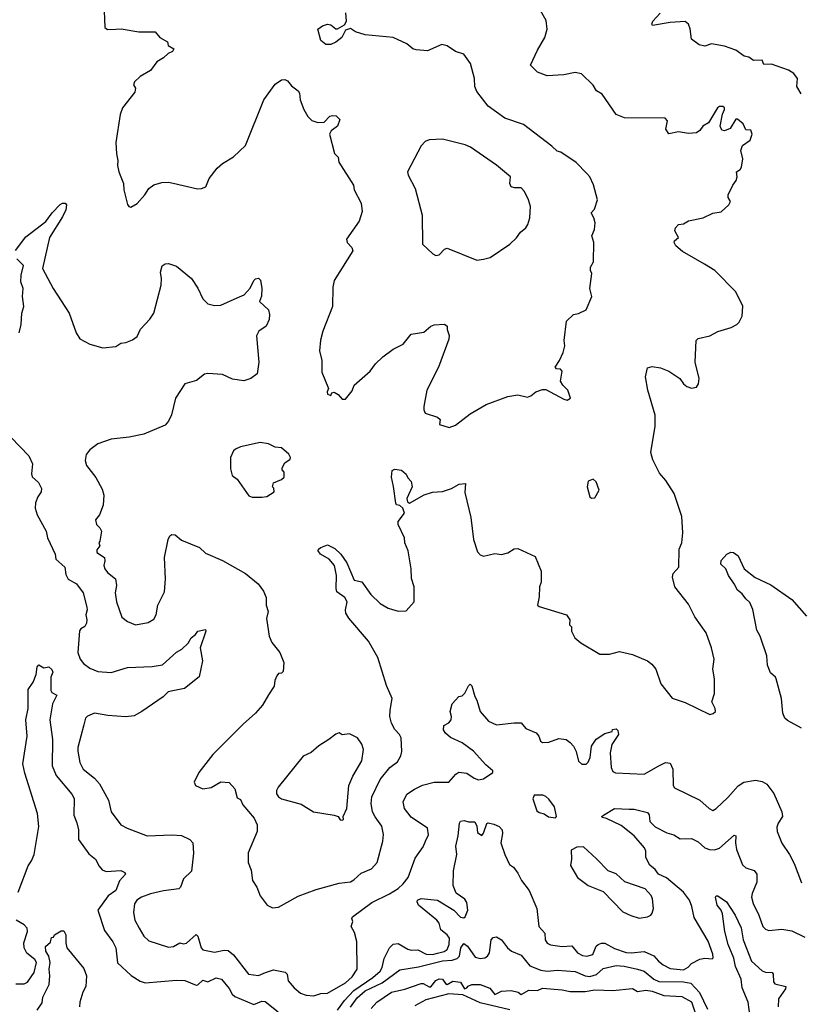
# Model space of a CAD drawing. Extents: x 1771496 to 1971148, y 471553 to 643630.
# Tile 390 of 656: x 1882708 to 1887467, y 552531 to 558533. Entities that reach past the tile are written whole.
import ezdxf

# ---------------------------------------------------------------- set-up
doc = ezdxf.new("R2010")
doc.units = 0

msp = doc.modelspace()

# ---------------------------------------------------------------- linework, layer by layer
at = {"layer": '0CON10XD'}
for points in [[(1882911.4, 556895), (1883010, 556745), (1883052.5, 556625), (1883075, 556586.7), (1883135, 556554.2), (1883215, 556533.8), (1883295, 556540), (1883325, 556562), (1883355, 556566.2), (1883395, 556582.2), (1883425, 556602.5), (1883444.4, 556645.6), (1883502.3, 556707.7), (1883526.9, 556745), (1883570.8, 556915), (1883572.9, 556955), (1883565.6, 556995), (1883576.7, 557033.3), (1883594.7, 557045.3), (1883615, 557047.7), (1883665, 557030.8), (1883755.9, 556955.9), (1883795, 556897.5), (1883825, 556832.5), (1883855, 556800), (1883895, 556790), (1883935, 556793.8), (1884035, 556836.7), (1884076.7, 556855), (1884113.2, 556896.8), (1884135, 556943.3), (1884145, 556953.3), (1884165, 556957.5), (1884176.7, 556945), (1884183.8, 556895), (1884183, 556847), (1884170, 556815), (1884226, 556765), (1884232, 556735), (1884228.8, 556705), (1884210, 556665), (1884166.1, 556633.9), (1884151.5, 556605), (1884165.3, 556445), (1884155, 556373.8), (1884117.5, 556345), (1884075, 556331.2), (1884005, 556342.5), (1883945, 556370.9), (1883855, 556377.1), (1883835, 556372.5), (1883785.6, 556334.4), (1883715.8, 556314.2), (1883657.1, 556225), (1883632.7, 556125), (1883615, 556085.8), (1883595, 556061.1), (1883465, 556007.5), (1883375, 555988.9), (1883265, 555976.9), (1883185, 555947.1), (1883135, 555911.2), (1883113.6, 555883.6), (1883106.7, 555845), (1883116.1, 555816.1), (1883172.7, 555742.7), (1883211.7, 555671.7), (1883220.8, 555635), (1883217, 555573), (1883193.8, 555515), (1883170, 555485), (1883176.4, 555456.4), (1883196.7, 555435), (1883206, 555415), (1883196.4, 555353.6), (1883190, 555345), (1883196.7, 555325), (1883178.3, 555301.7), (1883178, 555285), (1883224.3, 555255), (1883227.9, 555235), (1883221.1, 555205), (1883226.7, 555185), (1883243, 555163), (1883291.5, 555125), (1883298.1, 555085), (1883289.7, 555039.7), (1883299.2, 554985), (1883331.7, 554891.7), (1883365, 554863.8), (1883415, 554843.8), (1883491.7, 554858.3), (1883525, 554878.8), (1883540.8, 554905), (1883550, 554965), (1883590, 555045), (1883597.5, 555125), (1883590, 555255), (1883613.3, 555365), (1883623.7, 555386.3), (1883635, 555394.2), (1883655, 555392.5), (1883695, 555360), (1883805, 555315.5), (1883840.7, 555280.7), (1883945, 555236.2), (1884085, 555156.7), (1884162.5, 555095), (1884195, 555050), (1884210.3, 555010.3), (1884210.6, 554965), (1884222.7, 554925), (1884213.4, 554883.4), (1884229.2, 554775), (1884245, 554736.7), (1884293.8, 554675), (1884318.8, 554615), (1884315, 554560), (1884305, 554550), (1884285, 554547.5), (1884275, 554532.5), (1884263.8, 554505), (1884259.5, 554470.5), (1884225, 554416.7), (1884187.5, 554355), (1884146.7, 554305), (1884070.3, 554239.7), (1883885, 554053.3), (1883800, 553945), (1883772.5, 553885), (1883780, 553865), (1883825, 553843.8), (1883875, 553852.9), (1883935, 553888), (1883985, 553884), (1884020, 553845), (1884035, 553790), (1884055, 553780), (1884067.8, 553747.8), (1884137.8, 553665), (1884155.6, 553625), (1884155.6, 553585), (1884101.1, 553455), (1884101.9, 553395), (1884118.7, 553348.7), (1884127.5, 553285), (1884153.8, 553245), (1884175, 553192.5), (1884217.5, 553135), (1884249.3, 553119.3), (1884285, 553122.5), (1884405, 553190), (1884515, 553231.2), (1884655, 553270), (1884725, 553278), (1884745, 553289.2), (1884789.1, 553330.9), (1884852.2, 553357.8), (1884888, 553395), (1884922.1, 553525), (1884926.2, 553566.2), (1884916, 553616), (1884875, 553672.9), (1884859.6, 553705), (1884850.8, 553755), (1884854.6, 553795), (1884905, 553900.6), (1884965.3, 553974.7), (1885011.4, 554008.6), (1885031.9, 554045), (1885037.4, 554072.6), (1885033.3, 554155), (1885024.2, 554175), (1884995, 554206), (1884974.5, 554245), (1884965.5, 554285), (1884967.1, 554325), (1884980, 554395), (1884945.3, 554475.3), (1884891.1, 554645), (1884833.9, 554743.9), (1884714.5, 554885), (1884695.6, 554915), (1884693.8, 554935), (1884705.5, 554985.5), (1884690.6, 555010.6), (1884642, 555045), (1884637.1, 555065), (1884640, 555145), (1884628, 555205), (1884595, 555243.8), (1884542.5, 555275), (1884527.5, 555295), (1884530, 555305), (1884544, 555316), (1884585, 555331.2), (1884630.3, 555310.3), (1884665.5, 555275.5), (1884703.2, 555223.2), (1884747, 555117), (1884795, 555106.7), (1884849.5, 555029.5), (1884905, 554973.8), (1884955, 554946.2), (1885015, 554928), (1885065, 554930), (1885112.5, 554985), (1885114, 555075), (1885097, 555127), (1885095.5, 555185), (1885077.1, 555295), (1885055.6, 555345), (1885053.3, 555375), (1885015.7, 555455), (1885015.7, 555475), (1885054, 555525), (1885044, 555555), (1885025, 555571.2), (1885006.4, 555576.4), (1885002, 555585), (1884988.1, 555688.1), (1884974, 555745), (1884980, 555785), (1884995, 555792.5), (1885035, 555786.7), (1885065, 555762.5), (1885075, 555740), (1885095, 555717.5), (1885100, 555685), (1885067.5, 555615), (1885073.1, 555593.1), (1885085, 555586.2), (1885175, 555636.7), (1885225, 555653.3), (1885285, 555657.5), (1885340, 555675), (1885388.3, 555701.7), (1885426.7, 555706.7), (1885421.7, 555651.7), (1885458.6, 555498.6), (1885475.8, 555365), (1885498.3, 555288.3), (1885515, 555270), (1885535, 555263.8), (1885605, 555280), (1885646.1, 555273.9), (1885685, 555283.8), (1885722.4, 555307.6), (1885745, 555310), (1885850.3, 555260.3), (1885887.9, 555172.1), (1885887.1, 555105), (1885877.5, 555075), (1885875.5, 555015), (1885864.2, 554964.2), (1885875.9, 554955.9), (1886042.5, 554905), (1886062.5, 554875), (1886060, 554845), (1886071.7, 554831.7), (1886073.3, 554805), (1886092.5, 554765), (1886130, 554735), (1886245, 554665.6), (1886304.5, 554665.5), (1886365, 554681.9), (1886445, 554662.9), (1886535, 554624), (1886561.2, 554605), (1886585.8, 554575), (1886617.1, 554485), (1886686.4, 554396.4), (1886765, 554370), (1886915, 554297.5), (1886937, 554303), (1886950, 554315), (1886947.5, 554335), (1886927.5, 554375), (1886943.3, 554425), (1886943.3, 554515), (1886934, 554575), (1886942.5, 554635), (1886926.7, 554705), (1886893.3, 554795), (1886825, 554893.3), (1886785, 554970), (1886702, 555075), (1886688, 555135), (1886693, 555157), (1886726.5, 555195), (1886729.2, 555305), (1886745.5, 555345), (1886750.8, 555405), (1886746, 555505), (1886697.5, 555645), (1886647.5, 555725), (1886609.4, 555769.4), (1886569.3, 555849.3), (1886555.6, 555895), (1886582.5, 556055), (1886583.2, 556123.2), (1886537.1, 556275), (1886523.9, 556356.1), (1886535, 556410), (1886565, 556418.8), (1886615, 556410), (1886665, 556390), (1886732.5, 556345), (1886755, 556312.5), (1886775, 556297.5), (1886805, 556286.7), (1886835, 556292.5), (1886846.4, 556313.6), (1886850, 556345), (1886826.7, 556445), (1886832, 556578), (1886845, 556590), (1886915, 556606.7), (1886965, 556633.3), (1887045, 556657.5), (1887080, 556675), (1887095, 556690), (1887112.5, 556725), (1887116.4, 556786.4), (1887073.6, 556873.6), (1886946.7, 557005), (1886883.1, 557043.1), (1886749.7, 557119.7), (1886709.4, 557155), (1886698.8, 557175), (1886701.2, 557185), (1886723.8, 557205), (1886702.5, 557245), (1886705.8, 557265), (1886725, 557284.3), (1886755, 557289.5), (1886785, 557306.9), (1886875, 557326.2), (1886935, 557354), (1886985, 557362.5), (1887032.5, 557405), (1887042.5, 557425), (1887028.3, 557448.3), (1887027.5, 557465), (1887056.2, 557525), (1887077.4, 557552.6), (1887081.5, 557575), (1887077.5, 557605), (1887099.8, 557620.2), (1887108.1, 557635), (1887116.9, 557685), (1887104.2, 557735), (1887115, 557765.8), (1887161.1, 557798.9), (1887173.6, 557835), (1887165, 557860), (1887135, 557862.5), (1887118.2, 557898.2), (1887085, 557926.7), (1887075, 557926), (1887040.3, 557869.7), (1887005, 557856), (1886990, 557860), (1886978.8, 557885), (1886993, 557957), (1887005.6, 557985), (1887005, 557996.7), (1886995, 558003.3), (1886975, 558003.3), (1886963.3, 557995), (1886906.7, 557905), (1886872.5, 557885), (1886855, 557857.5), (1886835, 557843.3), (1886785, 557838.8), (1886725, 557848.8), (1886665, 557836.7), (1886647.5, 557865), (1886657.5, 557917.5), (1886642.9, 557932.9), (1886395.8, 557935.8), (1886344.2, 557954.2), (1886259.5, 558079.5), (1886225, 558100), (1886205, 558133.3), (1886133.9, 558203.9), (1886095, 558210.8), (1886025, 558196.9), (1885925, 558191.4), (1885864.2, 558214.2), (1885823.3, 558255), (1885865, 558346.7), (1885910.8, 558425), (1885924, 558475), (1885918.8, 558528.8), (1885875, 558603.3)], [(1883221.2, 558635), (1883226.2, 558486.2), (1883243.9, 558473.9), (1883295, 558476), (1883327.3, 558477.3), (1883435, 558459.2), (1883535, 558460), (1883562.5, 558425), (1883608.8, 558398.8), (1883612.5, 558375), (1883648.8, 558355), (1883640.3, 558339.7), (1883612.9, 558327.1), (1883585, 558301.2), (1883543.6, 558276.4), (1883505, 558223.3), (1883443.2, 558186.8), (1883408, 558155), (1883402, 558135), (1883414, 558115), (1883409.1, 558090.9), (1883334.2, 557995), (1883320, 557955), (1883293.8, 557785), (1883297.5, 557715), (1883307.1, 557675), (1883304.2, 557645), (1883311.9, 557605), (1883340, 557535), (1883343.8, 557495), (1883365, 557407.5), (1883374.3, 557394.3), (1883385, 557391.2), (1883425, 557412.5), (1883472, 557465), (1883495.6, 557504.4), (1883525, 557525.6), (1883575, 557540.6), (1883615, 557542.5), (1883643.8, 557536.2), (1883792.3, 557502.3), (1883816.1, 557503.9), (1883842.5, 557515), (1883863.8, 557565), (1883913, 557627), (1883945, 557656), (1884012.4, 557697.6), (1884085, 557766.2), (1884196.7, 558045), (1884265, 558140), (1884305, 558166.7), (1884325, 558167.8), (1884340.7, 558160.7), (1884365, 558130.8), (1884405, 558100), (1884413.8, 558085), (1884418.8, 558045), (1884440, 557985), (1884465, 557942.5), (1884489.3, 557919.3), (1884525, 557906.7), (1884565, 557907.5), (1884600, 557945), (1884615, 557950), (1884637, 557947), (1884660, 557925), (1884646.1, 557883.9), (1884607.5, 557855), (1884596.7, 557835), (1884628.3, 557718.3), (1884649.2, 557695), (1884654, 557665), (1884744, 557525), (1884747.1, 557495), (1884790.8, 557415), (1884795.8, 557364.2), (1884778, 557305), (1884700, 557195), (1884703.8, 557175), (1884734.1, 557144.1), (1884738.8, 557125), (1884626, 556944), (1884617.7, 556902.3), (1884614.3, 556785), (1884556, 556635), (1884541.2, 556578.8), (1884536.2, 556515), (1884551.2, 556455), (1884550, 556385), (1884590, 556285), (1884582.5, 556265), (1884585, 556250), (1884605, 556242.5), (1884611.7, 556258.3), (1884625, 556262.5), (1884649.3, 556249.3), (1884675, 556220), (1884695, 556220), (1884735, 556270), (1884747.5, 556305), (1884845, 556390), (1884878, 556435), (1884921.3, 556478.7), (1884985.6, 556524.4), (1885045.6, 556554.4), (1885095, 556616), (1885171.9, 556628.1), (1885215, 556664.2), (1885235, 556672.5), (1885297.7, 556677.7), (1885313.8, 556665), (1885313.9, 556643.9), (1885327.3, 556607.3), (1885324.2, 556585), (1885262, 556415), (1885191.2, 556275), (1885171.2, 556175), (1885171.2, 556155), (1885180, 556135), (1885255, 556110), (1885272.5, 556095), (1885267.5, 556065), (1885327, 556047), (1885365, 556062), (1885455, 556130), (1885552, 556188), (1885684.4, 556235.6), (1885745, 556246.9), (1885805, 556232), (1885825, 556240), (1885855, 556264.2), (1885895, 556278.8), (1885915, 556278.8), (1886025, 556220), (1886045, 556213.8), (1886066.7, 556225), (1886050, 556275), (1886020, 556305), (1886005, 556330), (1886015, 556390), (1886005, 556402.5), (1885980, 556405), (1885973.8, 556415), (1886000, 556455), (1886022.5, 556505), (1886032.5, 556545), (1886027.5, 556577.5), (1886042.5, 556695), (1886083.9, 556736.1), (1886115, 556742.5), (1886162.5, 556765), (1886196, 556845), (1886184, 556895), (1886196.2, 556985), (1886187.5, 557005), (1886187.5, 557025), (1886207, 557057), (1886208.8, 557175), (1886196.2, 557215), (1886212.5, 557255), (1886215.8, 557295), (1886208.6, 557325), (1886192, 557355), (1886211.7, 557378.3), (1886231.2, 557435), (1886205.9, 557525.9), (1886184.2, 557574.2), (1886166.2, 557595), (1886101.7, 557661.7), (1886007.5, 557725), (1885985, 557731.2), (1885953, 557763), (1885780, 557895), (1885665, 557932), (1885563.8, 558005), (1885494.3, 558095), (1885482.9, 558125), (1885480.8, 558175), (1885457, 558267), (1885415, 558323.3), (1885365, 558340), (1885315, 558374), (1885281.7, 558381.7), (1885195, 558342.9), (1885125, 558349.2), (1885105, 558356.2), (1885067.5, 558385), (1884985, 558424), (1884815, 558441.2), (1884755, 558460), (1884725, 558479.2), (1884695, 558470), (1884679.3, 558440.7), (1884672.5, 558425), (1884635, 558396.2), (1884605, 558382), (1884575, 558382), (1884545, 558406.7), (1884526.7, 558475), (1884554.4, 558495.6), (1884585, 558505.8), (1884605, 558501.2), (1884635, 558477.5), (1884645, 558476.7), (1884687.5, 558502.5), (1884700.8, 558525), (1884696.2, 558575)], [(1887471.7, 558081.7), (1887446.7, 558125), (1887450, 558175), (1887427.5, 558205), (1887395, 558226.2), (1887292.2, 558262.2), (1887245, 558260.8), (1887235, 558286), (1887182.5, 558285), (1887154.4, 558304.4), (1887125, 558310.5), (1887075, 558347.1), (1887005, 558371.4), (1886925, 558386), (1886885, 558371.2), (1886850.5, 558380.5), (1886803.3, 558415), (1886796.6, 558476.6), (1886785.5, 558505.5), (1886765, 558522.5), (1886675, 558515.5), (1886566.7, 558496.7), (1886561.2, 558505), (1886569.2, 558525), (1886612.5, 558572.5)], [(1885495, 557066.7), (1885535, 557074), (1885575.9, 557084.1), (1885696.2, 557165), (1885737, 557203), (1885761.7, 557238.3), (1885793.3, 557265), (1885806, 557285), (1885818, 557325), (1885822, 557395), (1885810.8, 557435), (1885785, 557486.2), (1885765, 557508.1), (1885725, 557507.1), (1885704.5, 557514.5), (1885696.5, 557535), (1885700, 557575), (1885616, 557646), (1885457.5, 557755), (1885425, 557771.2), (1885285, 557804.2), (1885205, 557800.8), (1885179.5, 557790.5), (1885156.2, 557765), (1885073.3, 557605), (1885076.7, 557585), (1885118.6, 557505), (1885162.2, 557342.2), (1885164, 557164), (1885227.5, 557105), (1885245, 557096.2), (1885265, 557098.8), (1885297.5, 557135), (1885315, 557140), (1885495, 557066.7)], [(1882683.2, 557126.8), (1882745, 557210), (1882866.9, 557303.1), (1882905.5, 557355), (1882955, 557406.4), (1882970, 557415), (1882986, 557415), (1882994.3, 557405), (1882988.6, 557375), (1882969.5, 557330.5), (1882889.2, 557205), (1882846.2, 557016.2), (1882911.4, 556895)], [(1882705.6, 556625), (1882716.7, 556675), (1882721.9, 556745), (1882733.1, 556785), (1882725.6, 556845), (1882728.6, 556895), (1882714.4, 556935.6), (1882716.7, 556975), (1882731.9, 557035), (1882691.2, 557075)], [(1882656.3, 555986.3), (1882763.6, 555875), (1882785.6, 555825), (1882780, 555765), (1882785, 555746.7), (1882822.2, 555712.2), (1882841.4, 555675), (1882839.2, 555655), (1882818.1, 555625), (1882805, 555587.5), (1882803.2, 555555), (1882814.1, 555514.1), (1882869.1, 555415), (1882876.9, 555375), (1882923.5, 555275), (1882927.5, 555245), (1882984.3, 555195), (1882990.3, 555150.3), (1883003.3, 555123.3), (1883053.9, 555093.9), (1883095, 555040), (1883117.3, 554952.7), (1883120, 554935), (1883111.4, 554905), (1883118.1, 554875), (1883115.7, 554855), (1883106.2, 554835), (1883080.9, 554819.1), (1883073.1, 554806.9), (1883061.9, 554675), (1883077.1, 554635), (1883097.9, 554607.9), (1883135, 554580.6), (1883185, 554559.5), (1883265, 554553.3), (1883365, 554583.5), (1883515, 554591.1), (1883578.6, 554601.4), (1883665, 554678), (1883696.7, 554695), (1883735, 554732), (1883754, 554765), (1883780, 554785), (1883793.8, 554805), (1883840, 554815), (1883842.5, 554805), (1883808.6, 554705), (1883823.1, 554625), (1883803.3, 554526.7), (1883713.4, 554456.6), (1883642, 554442), (1883613.8, 554435), (1883583.6, 554406.4), (1883453.6, 554316.4), (1883405, 554289.6), (1883355, 554283.4), (1883245, 554292.2), (1883165, 554305.8), (1883121.9, 554288.1), (1883110, 554275), (1883098.6, 554235), (1883063.4, 554096.6), (1883063.2, 554073.2), (1883074.4, 554005), (1883094.4, 553965), (1883165, 553908.8), (1883194, 553875), (1883250, 553775), (1883265.7, 553705), (1883325.5, 553625.5), (1883364, 553604), (1883485, 553559.1), (1883635, 553564.5), (1883695, 553560.6), (1883745.8, 553535.8), (1883763.8, 553515), (1883767, 553453), (1883755, 553342.5), (1883706.7, 553295), (1883688.8, 553245), (1883677.5, 553235), (1883585, 553223.3), (1883505, 553204.4), (1883450, 553185), (1883422, 553165), (1883407.3, 553142.7), (1883401.7, 553091.7), (1883410.8, 553045), (1883435.8, 552995), (1883465, 552946.2), (1883495, 552918), (1883615, 552879.4), (1883645, 552884.5), (1883685, 552905.8), (1883705, 552900), (1883725, 552903.5), (1883785, 552955.8), (1883795, 552945.8), (1883814.7, 552875), (1883825, 552862.2), (1883895, 552849.5), (1883955, 552861.9), (1883979.3, 552859.3), (1884012, 552832), (1884103.8, 552715), (1884165, 552705.8), (1884206.2, 552725), (1884255, 552741.9), (1884326.9, 552726.9), (1884338.8, 552715), (1884345.8, 552675), (1884381.3, 552631.3), (1884419.5, 552599.5), (1884455, 552586.7), (1884502.2, 552582.2), (1884545, 552597.5), (1884585, 552598.1), (1884695, 552661.2), (1884735, 552699.5), (1884764.7, 552745.3), (1884763.4, 552913.4), (1884748.7, 552968.7), (1884729.2, 553005), (1884740, 553035), (1884733.8, 553053.8), (1884738, 553065), (1884855, 553151.8), (1884962.2, 553205), (1885015, 553236.5), (1885046.5, 553265), (1885076.4, 553305), (1885118.6, 553421.4), (1885168.7, 553491.3), (1885182.5, 553525), (1885201.4, 553565), (1885194.2, 553605), (1885095, 553672.4), (1885054.8, 553725), (1885045.9, 553765), (1885068, 553812), (1885115, 553843.3), (1885163.8, 553866.2), (1885235, 553885.7), (1885323.8, 553886.2), (1885366.7, 553935), (1885385, 553946), (1885435, 553939.2), (1885478.8, 553908.8), (1885505, 553900), (1885535, 553905.8), (1885592.5, 553945), (1885593.3, 553955), (1885550, 553990), (1885475, 554074.4), (1885405, 554125.6), (1885335, 554158), (1885305, 554183.8), (1885292.5, 554205), (1885295, 554230), (1885325, 554246.7), (1885338.8, 554265), (1885341.2, 554285), (1885332, 554315), (1885345, 554362.5), (1885385, 554407.5), (1885405, 554412.5), (1885421.7, 554428.3), (1885445, 554472.5), (1885455, 554482.5), (1885465, 554472.5), (1885483, 554407), (1885495.6, 554385), (1885515.8, 554315), (1885566.4, 554256.4), (1885615, 554234.5), (1885723, 554247), (1885765.9, 554245.9), (1885795, 554212.5), (1885857.5, 554185), (1885873.3, 554165), (1885883.3, 554135), (1885895, 554126.7), (1885935, 554130), (1885995, 554151.4), (1886040, 554145), (1886065, 554128), (1886085, 554104), (1886101.4, 554071.4), (1886115, 554013.3), (1886135, 553994.4), (1886162.5, 553995), (1886175, 554006.2), (1886186.5, 554035), (1886194.3, 554105), (1886222.4, 554147.6), (1886275, 554182), (1886320, 554195), (1886323.3, 554206.7), (1886345, 554210), (1886355, 554200), (1886358.8, 554175), (1886317.5, 554115), (1886307.5, 554065), (1886314.6, 553975), (1886325, 553950), (1886341.7, 553941.7), (1886515, 553933.5), (1886605, 553985.6)], [(1884185, 555622.5), (1884215, 555627.5), (1884260, 555655), (1884257, 555677), (1884250, 555685), (1884255, 555710), (1884305, 555730), (1884320, 555745), (1884320, 555775), (1884308.3, 555788.3), (1884308.3, 555801.7), (1884325, 555832.5), (1884357.5, 555855), (1884360, 555865), (1884350, 555885), (1884305, 555922.5), (1884265, 555926.7), (1884225, 555946.7), (1884175, 555956.7), (1884055, 555928.8), (1884023.9, 555916.1), (1884012.5, 555905), (1883993.3, 555865), (1883993.3, 555795), (1884003.9, 555753.9), (1884033, 555733), (1884105, 555630), (1884125, 555622.5), (1884185, 555622.5)], [(1886195, 555616.7), (1886215, 555617.5), (1886241.2, 555665), (1886222.5, 555715), (1886205, 555732.5), (1886175, 555720), (1886168.8, 555685), (1886183.3, 555625), (1886195, 555616.7)], [(1887475.4, 554215.4), (1887390.2, 554260.2), (1887373.6, 554275), (1887360.4, 554305), (1887351.8, 554395), (1887319.4, 554515), (1887315.4, 554525.4), (1887285, 554552), (1887267.8, 554597.8), (1887264.3, 554655), (1887223.1, 554775), (1887202.7, 554812.7), (1887178.3, 554938.3), (1887159.8, 554979.8), (1887135, 555002), (1887113.6, 555033.6), (1887084.3, 555055), (1887065, 555093.3), (1887030, 555145), (1887013.3, 555185), (1886982.5, 555215), (1886984.5, 555235.5), (1887018.8, 555275), (1887043.3, 555286.7), (1887060, 555285), (1887088.8, 555265), (1887126.1, 555186.1), (1887192.1, 555132.1), (1887287.6, 555087.6), (1887415, 554998.8), (1887505, 554896.2)], [(1882698.8, 553215), (1882760, 553375), (1882780.3, 553405), (1882795.6, 553445), (1882825.4, 553614.6), (1882817.5, 553695), (1882739.3, 553939.3), (1882727.5, 553997.5), (1882753.5, 554165), (1882746.2, 554265), (1882760, 554335), (1882758.9, 554451.1), (1882790, 554495), (1882808.1, 554541.9), (1882815, 554587.5), (1882825, 554601.2), (1882855, 554582.5), (1882885, 554588), (1882905, 554572.9), (1882909.6, 554555), (1882897.5, 554525), (1882897.1, 554445), (1882905, 554430.8), (1882933.8, 554415), (1882907.3, 554362.7), (1882892.5, 554265), (1882907.5, 554145), (1882906, 553985), (1882931.1, 553925), (1883025, 553811.4), (1883040, 553785), (1883038, 553685), (1883057.1, 553637.1)], [(1884675, 553653.3), (1884681.7, 553658.3), (1884680, 553675), (1884702.5, 553725), (1884714.6, 553865), (1884738.9, 553921.1), (1884793.8, 554015), (1884803.8, 554085), (1884795, 554117.5), (1884767.5, 554155), (1884719.3, 554179.3), (1884675, 554173.3), (1884655, 554186.2), (1884635, 554178.8), (1884593.8, 554145), (1884532.7, 554107.3), (1884485, 554066.2), (1884437.3, 554042.7), (1884283.3, 553855), (1884273.8, 553835), (1884273.8, 553815), (1884286.1, 553796.1), (1884305, 553783.8), (1884425, 553751.2), (1884500, 553705), (1884625, 553683.3), (1884650, 553675), (1884662.5, 553655), (1884675, 553653.3)], [(1886605, 553985.6), (1886645, 554004.4), (1886675, 554002), (1886690, 553965), (1886692, 553865), (1886700.5, 553850.5), (1886855.7, 553775.7), (1886912.5, 553725), (1886935, 553713.3), (1886955, 553723.8), (1887025, 553790.8), (1887087.6, 553862.4), (1887124, 553885), (1887195, 553898.2), (1887235, 553890), (1887263.4, 553873.4), (1887305.5, 553815.5), (1887355.8, 553705), (1887358.8, 553675), (1887332.5, 553635), (1887325, 553610), (1887326.4, 553585), (1887355, 553514), (1887402, 553445), (1887429.5, 553389.5), (1887475, 553272.5)], [(1885975, 553667.5), (1885980, 553675), (1885967.8, 553735), (1885935, 553780.8), (1885915, 553798.6), (1885897.5, 553805), (1885844.2, 553805.8), (1885836.4, 553783.6), (1885860.5, 553710.5), (1885875, 553700), (1885905, 553692.5), (1885933, 553673), (1885975, 553667.5)], [(1884645.4, 552494.6), (1884688.5, 552555), (1884745.3, 552614.7), (1884860.6, 552695), (1884905, 552733.5), (1884918.8, 552755), (1884929.5, 552810.5), (1884961.8, 552875), (1884985, 552897.2), (1885015, 552902.5), (1885075, 552866.9), (1885095, 552861.1), (1885135, 552862.9), (1885187.2, 552837.2), (1885225, 552834), (1885256.3, 552843.7), (1885296.6, 552853.4), (1885314.7, 552865), (1885327.2, 552895), (1885328.8, 552935), (1885315.2, 552955.2), (1885275.7, 552985), (1885264.6, 553025), (1885250.8, 553045), (1885140, 553135), (1885131.2, 553155), (1885133.8, 553165), (1885155, 553175.5), (1885255, 553166.7), (1885354, 553104), (1885395, 553062.2), (1885415, 553057.5), (1885425, 553063.8), (1885441.1, 553105), (1885435, 553151.2), (1885421.7, 553171.7), (1885369.1, 553209.1), (1885350.8, 553255), (1885353.5, 553345), (1885373.2, 553445), (1885367.3, 553495), (1885382.1, 553557.9), (1885390, 553635), (1885395, 553646.7), (1885418.3, 553651.7), (1885445, 553644.2), (1885483.6, 553643.6), (1885496.1, 553616.1), (1885499.3, 553579.3), (1885525, 553560), (1885535.8, 553574.2), (1885557, 553633), (1885565, 553636.7), (1885598.3, 553628.3), (1885631.2, 553615), (1885650, 553595), (1885652.3, 553572.3), (1885642.2, 553515), (1885665.6, 553445), (1885694.2, 553384.2), (1885717.9, 553367.9), (1885745, 553331.2), (1885768.1, 553285), (1885815, 553224), (1885860.5, 553115), (1885872.5, 553005), (1885910, 552965), (1885911.2, 552925), (1885923.2, 552903.2), (1885945, 552894.2), (1886015, 552883.8), (1886075, 552886.9), (1886109.1, 552845), (1886139.6, 552829.6), (1886165, 552825.3), (1886202.2, 552835), (1886223.6, 552885), (1886235, 552895.6), (1886255, 552904.5), (1886275, 552902.9), (1886335, 552870.7), (1886405, 552847.2), (1886436, 552844), (1886515, 552852.2), (1886575, 552827.3), (1886601.9, 552795), (1886632.2, 552772.2), (1886675, 552749.5), (1886755, 552740.9), (1886783.1, 552756.9), (1886805, 552778.9), (1886855, 552806.9), (1886885, 552812.5), (1886930.7, 552809.3), (1886936, 552815), (1886935, 552837.5), (1886905.4, 552915), (1886821, 553061), (1886807, 553127), (1886791.5, 553165), (1886755.4, 553215.4), (1886652.1, 553302.1), (1886603.1, 553325), (1886582.9, 553352.9), (1886549.5, 553379.5), (1886525.8, 553425), (1886525.5, 553465), (1886517.3, 553485), (1886455, 553558.9), (1886375, 553620.6), (1886285, 553664.2), (1886260, 553670), (1886257.5, 553675), (1886266.7, 553685), (1886335, 553724), (1886425, 553721.5), (1886455, 553720), (1886535, 553700.8), (1886545.6, 553685.6), (1886549.6, 553645), (1886583.1, 553613.1), (1886654.4, 553575.6), (1886696, 553565), (1886735, 553540), (1886805, 553540.9), (1886845, 553520.5), (1886885, 553485.7), (1886914.4, 553474.4), (1886945, 553473.3), (1886975, 553483.5), (1887065, 553561.2), (1887075, 553557.5), (1887071.9, 553515), (1887078.1, 553475), (1887115, 553382), (1887135, 553362.9), (1887186.3, 553346.3), (1887201.9, 553325), (1887202.2, 553275), (1887173.1, 553206.9), (1887169.7, 553185), (1887179.7, 553145), (1887215.2, 553075.2), (1887239.2, 553005), (1887255, 552989.6), (1887275, 552981.5), (1887355, 552988.5), (1887415, 552978.9), (1887495, 552940.3)], [(1883057.1, 553637.1), (1883067.3, 553595), (1883066, 553535), (1883128.8, 553448.8), (1883171.2, 553415), (1883192.7, 553372.7), (1883211.7, 553351.7), (1883235, 553341.2), (1883324.1, 553345.9), (1883348.8, 553335), (1883353.8, 553325), (1883317.2, 553282.8), (1883294.5, 553225.5), (1883246.8, 553193.2), (1883184.4, 553105), (1883225, 552981.2), (1883275, 552912.5), (1883293.3, 552875), (1883305, 552783.8), (1883387.7, 552707.7), (1883442.3, 552672.3), (1883472.3, 552662.3), (1883665, 552679.2), (1883715, 552675.6), (1883785, 552648.6), (1883795, 552650), (1883825, 552678.1), (1883855, 552667.8), (1883905, 552693.3), (1883937.8, 552685), (1883985, 552627.7), (1884002.5, 552592.5), (1884019, 552579), (1884135, 552530.4), (1884185, 552550.4), (1884205, 552548.5), (1884283.1, 552485)], [(1886485, 553057.1), (1886535, 553064.3), (1886555.6, 553074.4), (1886565, 553086.7), (1886572.5, 553115), (1886566, 553175), (1886558, 553195), (1886521.4, 553235), (1886397.5, 553277.5), (1886345, 553326.2), (1886295, 553343.8), (1886225, 553418.9), (1886145, 553491.2), (1886105, 553490), (1886070, 553470), (1886072.5, 553415), (1886067, 553377), (1886110, 553305), (1886175, 553256.2), (1886265, 553218), (1886385.5, 553095.5), (1886435, 553071.9), (1886485, 553057.1)], [(1887161.3, 552455), (1887149.1, 552545), (1887112.1, 552632.1), (1887107.8, 552685), (1887072.5, 552762.5), (1887062.1, 552812.1), (1887027.2, 552895), (1887007.4, 552975), (1886992.8, 553082.8), (1886984.8, 553104.8), (1886960.8, 553135), (1886950, 553185), (1886955, 553193.3), (1886965, 553192), (1887018.1, 553155), (1887071.2, 553075), (1887107.4, 552997.4), (1887118.6, 552925), (1887170.8, 552795), (1887235.6, 552735), (1887255, 552727.5), (1887295.4, 552725.4), (1887302.1, 552715), (1887305, 552667.5), (1887311.4, 552655), (1887379.8, 552639.8), (1887377.3, 552625), (1887334, 552565), (1887333.4, 552515)], [(1882684.6, 552655.4), (1882735, 552656.8), (1882755, 552666.1), (1882796.4, 552725), (1882809.7, 552785), (1882801.1, 552805), (1882752.5, 552842.5), (1882734.5, 552874.5), (1882733.5, 552905), (1882755.2, 552975), (1882753.2, 552995), (1882735, 553014.7), (1882686.7, 553045)], [(1882815.2, 552494.8), (1882845, 552540.8), (1882848.9, 552575), (1882887.6, 552652.4), (1882891.6, 552705), (1882887, 552745), (1882893.3, 552785), (1882886.4, 552825), (1882867.5, 552855), (1882866.4, 552883.6), (1882895, 552910), (1882901.7, 552938.3), (1882915, 552940), (1882920, 552955), (1882960.8, 552979.2), (1882978.2, 552978.2), (1882990.3, 552955), (1882988.7, 552905), (1882995.2, 552875.2), (1883098.5, 552748.5), (1883115.4, 552705), (1883111.1, 552638.9), (1883092.3, 552605), (1883074.2, 552545), (1883073.2, 552515)], [(1884725.9, 552514.1), (1884765, 552569.8), (1884815, 552613.2), (1884917.1, 552662.9), (1885025, 552741.9), (1885139.7, 552759.7), (1885285, 552795.7), (1885345, 552801.1), (1885375, 552810.2), (1885390.5, 552825), (1885397.9, 552875), (1885415, 552900.9), (1885439.3, 552885), (1885485, 552818.9), (1885515, 552810.4), (1885545, 552814.7), (1885561.1, 552825), (1885572, 552845), (1885581.7, 552925), (1885595, 552938.8), (1885615, 552943.2), (1885645.4, 552925), (1885682.7, 552875), (1885705.7, 552855), (1885765, 552831.2), (1885817.5, 552765), (1885885, 552739.8), (1885925, 552733.3), (1885985, 552738.8), (1886095, 552731), (1886155, 552704.8), (1886185, 552701.2), (1886225, 552713.5), (1886265, 552750), (1886345, 552768.4), (1886394, 552764), (1886475.3, 552744.7), (1886515, 552734.1), (1886575.3, 552685), (1886605, 552670.3), (1886755, 552668.1), (1886799.3, 552659.3), (1886852.5, 552602.5), (1886901, 552501)], [(1884850.8, 552505), (1884885, 552544.2), (1884975, 552605.8), (1885057, 552623), (1885155, 552658.1), (1885168.6, 552658.6), (1885205, 552637.5), (1885215, 552637.5), (1885245, 552676.7), (1885265, 552685.8), (1885286.7, 552685), (1885305, 552657.5), (1885315, 552652.5), (1885348.3, 552671.7), (1885395, 552665.5), (1885420, 552625), (1885435, 552631.2), (1885441.7, 552641.7), (1885465, 552652.5), (1885515, 552651.8), (1885575, 552629.4), (1885605, 552591.2), (1885645, 552610.8), (1885705, 552615.6), (1885747.5, 552605), (1885765, 552590), (1885813, 552617), (1885865, 552616), (1885895, 552628.8), (1886015, 552620), (1886065, 552610), (1886155, 552610), (1886215, 552620), (1886325, 552616.2), (1886445, 552626.7), (1886475, 552610), (1886525, 552617.1), (1886565, 552611.5), (1886635, 552584), (1886745, 552578.1), (1886805, 552545.6), (1886835.5, 552455.5)], [(1885697, 552497), (1885515, 552539.2), (1885408.9, 552588.9), (1885324.2, 552595.8), (1885185, 552558.6), (1885117.9, 552522.1)]]:
    msp.add_lwpolyline(points, dxfattribs=at)

doc.saveas('drawing.dxf')
